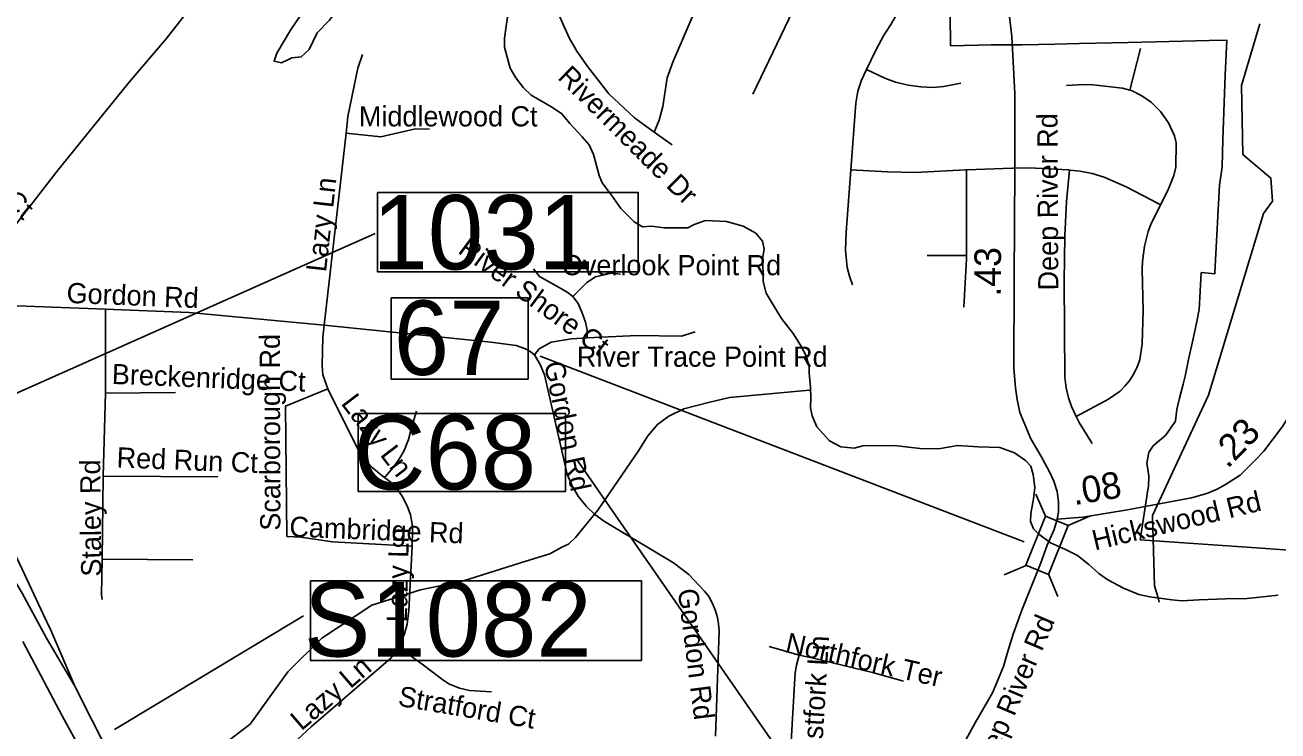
# Model space of a CAD drawing. Extents: x 1662474 to 1856135, y 779280 to 917889.
# Drawn here: x 1707230 to 1713121, y 819682 to 823002 of the extents above; entities that cross this region are included whole.
import ezdxf

# ---------------------------------------------------------------- set-up
doc = ezdxf.new("R2010")
doc.units = 0
for name, color, linetype in [('Exist Boundary Political City Limit New Hole', 7, 'Continuous'), ('Exist Hydrographic Creek Single Shore', 7, 'Continuous'), ('Exist Hydrographic Misc Water Feature', 7, 'Continuous'), ('Exist Hydrographic Pond Under 1500 Sq Ft', 7, 'Continuous'), ('Exist Hydrographic River Shore Label', 7, 'Continuous'), ('Exist Road Non-System Type 51', 7, 'Continuous'), ('Exist Road Non-System Type 51 Label', 7, 'Continuous'), ('Exist Road Primary Interstate Ramp 1 Lane Attributed', 7, 'Continuous'), ('Exist Road Primary NC Structure Standard Bridge Number Label', 7, 'Continuous'), ('Exist Road Primary NC UnDivided 4 Lane Attributed', 7, 'Continuous'), ('Exist Road Primary US Divided Attributed', 7, 'Continuous'), ('Exist Road Secondary Mileage Hundredths English Label', 7, 'Continuous'), ('Exist Road Secondary Structure Culvert Number Label', 7, 'Continuous'), ('Exist Road Secondary Structure Standard Bridge CELL', 7, 'Continuous'), ('Exist Road Secondary Structure Standard Bridge Number Label', 7, 'Continuous'), ('Exist Road Secondary Type 51 Attributed', 7, 'Continuous'), ('Exist Road Secondary Type 51 Label', 7, 'Continuous'), ('Map Preparation Boundary City Limit Buffer Line', 7, 'Continuous')]:
    doc.layers.add(name, color=color, linetype=linetype)

msp = doc.modelspace()

# ---------------------------------------------------------------- linework, layer by layer
at = {"layer": 'Exist Boundary Political City Limit New Hole'}
msp.add_lwpolyline([(1711577.6, 823202), (1711581.9, 822905), (1711773.2, 822908.9), (1711905.9, 822909.2), (1711918.6, 822909.5), (1712072.2, 822913), (1712187.5, 822915.6), (1712416.5, 822920.8), (1712547.2, 822923.8), (1712798, 822929.4), (1712880.5, 822932), (1712872.2, 822766.2), (1712862.4, 822463.6), (1712858.4, 822335.7), (1712845.6, 822249.1), (1712833.4, 822015.2), (1712825, 821838.4), (1712824.8, 821832.9), (1712761.2, 821838.2), (1712760.4, 821838.2), (1712753.6, 821721.2), (1712750.6, 821664.8), (1712739.4, 821608.4), (1712723.9, 821534.9), (1712700.4, 821428.6), (1712684.4, 821350.9), (1712675.2, 821313.6), (1712658.6, 821246.6), (1712645.9, 821194.7), (1712640, 821141.4), (1712639.6, 821138.4), (1712592.6, 821071.7), (1712547.5, 821033.5), (1712534.8, 821022.8), (1712514.9, 820995.2), (1712513.6, 820993.5), (1712504, 820940.2), (1712507.1, 820922), (1712513.4, 820881.1), (1712511.6, 820831.2), (1712509.9, 820815.5), (1712501.1, 820764.6), (1712473.9, 820581.6), (1713020.2, 820543), (1713280.6, 820524.5)], dxfattribs=at)
at = {"layer": 'Exist Hydrographic Creek Single Shore'}
for points in [[(1709500.1, 823048.1), (1709491.6, 822997.7), (1709483.5, 822941.2), (1709483.8, 822899), (1709496.9, 822852), (1709511.1, 822798.8), (1709537.4, 822754.6), (1709572.8, 822706.4), (1709609.8, 822672.5), (1709710.2, 822614.2), (1709753.9, 822585.1), (1709791.4, 822539.7), (1709849.6, 822476.7), (1709881.6, 822439.4), (1709903.2, 822394), (1709917.4, 822342.1), (1709928.6, 822295.3), (1709943.6, 822259.6), (1709986.9, 822201.4), (1710030.8, 822139.7), (1710093.8, 822076.4), (1710132.6, 822052.6), (1710174.9, 822055.7), (1710235, 822049.1), (1710346.5, 822049.1), (1710375.6, 822063.9), (1710428.9, 822083.2), (1710527.6, 822078.3), (1710607.1, 822055.7), (1710665.4, 822023.4), (1710697.6, 821986.2), (1710705.5, 821948.9), (1710699.5, 821911.4), (1710700.9, 821796.7), (1710715.2, 821741.6), (1710752.5, 821678.6), (1710786.6, 821621.9), (1710841.8, 821550.8), (1710875.6, 821497.2), (1710903.5, 821443.9), (1710916, 821395.4), (1710916, 821366.2), (1710922.6, 821299.8), (1710924.1, 821246.8), (1710922.6, 821201.1), (1710930.8, 821163.9), (1710953.4, 821112.2), (1711011.6, 821047.3), (1711064.9, 821018.2), (1711128.1, 821012.2), (1711168.5, 821023.2), (1711317.4, 821024.8), (1711437, 821010.1), (1711524.8, 821008.5), (1711615.2, 821024.8), (1711710.8, 821018.2), (1711812.9, 821015.1), (1711882.4, 820990.9), (1711934.1, 820953.6), (1711958.5, 820927.9), (1711969.9, 820888.8), (1711978, 820827.4), (1711971.4, 820773.6), (1711958.5, 820705.6)], [(1711958.5, 820705.6), (1711956.8, 820667.3), (1711971.1, 820632.9), (1711997.4, 820607.2), (1712052.2, 820566.8), (1712122, 820536.1), (1712178.5, 820506.7), (1712232, 820464.7), (1712278.8, 820422.7), (1712320.8, 820393.6), (1712395.2, 820353.1), (1712466.6, 820324), (1712518.4, 820312.4), (1712621.8, 820299.1), (1712669, 820294.6), (1712751.1, 820298), (1712874.2, 820303), (1712976.4, 820304.3), (1713122, 820320.6)]]:
    msp.add_lwpolyline(points, dxfattribs=at)
at = {"layer": 'Exist Hydrographic Misc Water Feature'}
for points in [[(1712540.9, 820365.3), (1712531.2, 820695), (1712795.2, 821260.8), (1713053.3, 822115.6), (1713095.2, 822173.8), (1713088.3, 822282.3), (1712956.3, 822393.3), (1712950.3, 822718.3), (1713036.3, 823008.7)], [(1710918.1, 821284.4), (1710542.8, 821250.2), (1710443, 821227.6), (1710326.9, 821196.9), (1710257.1, 821162.5), (1710203.2, 821124.2), (1710157.4, 821069.9), (1710113.9, 820999.5), (1709923.1, 820720), (1709817.6, 820591.3), (1709785.7, 820561.1), (1709753.8, 820546.9), (1709697.8, 820515.9), (1709583.9, 820479.9), (1709410.7, 820426.1), (1709286.2, 820386.9)], [(1705403.1, 817006.2), (1705899.1, 817468.7), (1706161.1, 817808), (1706280.1, 818038.8), (1706591.2, 818311.4), (1706734.1, 818495.6), (1706794.2, 818625.6), (1706870.2, 818693.1), (1707195.2, 818755.4), (1707354.2, 818847.4), (1707919.2, 819433.2), (1708288.2, 819714.6), (1708465.1, 819960.4), (1708625.2, 820118.1), (1708860.2, 820274.1), (1709089.8, 820345.3), (1709286.2, 820386.9)], [(1712561.8, 820287.3), (1712557.4, 820308.2), (1712540.9, 820365.3)]]:
    msp.add_lwpolyline(points, dxfattribs=at)
at = {"layer": 'Exist Hydrographic Pond Under 1500 Sq Ft'}
msp.add_lwpolyline([(1708689.4, 823161.5), (1708649.2, 823186.6), (1708598.9, 823156.4), (1708478.3, 822978.1), (1708412.9, 822870.1), (1708400.3, 822832.4), (1708435.5, 822824.8), (1708483.3, 822847.4), (1708528.5, 822852.5), (1708566.2, 822887.6), (1708603.9, 822965.5), (1708661.7, 823025.8), (1708707, 823086.1), (1708717, 823133.8), (1708689.4, 823161.5)], dxfattribs=at)
at = {"layer": 'Exist Hydrographic River Shore Label'}
msp.add_line((1707649.4, 819688.6), (1708538.5, 820223.7), dxfattribs=at)
msp.add_lwpolyline([(1708571.5, 820388.6), (1710128.2, 820388.6), (1710128.2, 820014.1), (1708571.5, 820014.1)], close=True, dxfattribs=at)
at = {"layer": 'Exist Road Non-System Type 51'}
for p, q in [((1712425, 822696.2), (1712475.4, 822892)), ((1710271.9, 822438.9), (1710187.1, 822499.2)), ((1708635.8, 821590.1), (1708739.6, 822493.2)), ((1707607.6, 821270.7), (1707607.6, 821665.4)), ((1707596.9, 820880.1), (1707607.6, 821270.7)), ((1707607.6, 821270.7), (1707937.4, 821273.6)), ((1707591.4, 820490.1), (1707596.9, 820880.1)), ((1707596.9, 820880.1), (1708135.6, 820877.2)), ((1707591.4, 820490.1), (1708018.9, 820486.4)), ((1710727.9, 820078.6), (1710870.4, 820038.9))]:
    msp.add_line(p, q, dxfattribs=at)
for points in [[(1710187.1, 822499.2), (1710210.9, 822555.2), (1710228.9, 822618.9), (1710249.4, 822754.4), (1710274.9, 822827.6), (1710405.2, 823131.8), (1710448.9, 823242), (1710467.2, 823307.9), (1710487.6, 823454.6), (1710492.1, 823587.4), (1710484.6, 823640.4), (1710470.9, 823686.1), (1710448.1, 823734.9), (1710417.9, 823779.6), (1710380.9, 823818.4), (1710333.9, 823854.6)], [(1711186.4, 822793), (1711231.2, 822887.1), (1711265.5, 822951.1), (1711280.1, 822973), (1711300.9, 823005), (1711323.1, 823042.2), (1711344.1, 823081.4), (1711363.5, 823125.5), (1711376.9, 823172.8), (1711387.6, 823223.9), (1711390.9, 823271.9), (1711391.4, 823318.2), (1711394, 823362.2), (1711399.8, 823421)], [(1710187.1, 822499.2), (1710095.4, 822565.2), (1709975.4, 822679), (1709875.4, 822806.4), (1709824.1, 822879.6), (1709788.2, 822942.6), (1709728.9, 823075.6)], [(1710839.9, 823069.1), (1710652.2, 822677.8)], [(1708739.6, 822493.2), (1708748.1, 822571.4), (1708794.2, 822799), (1708815.6, 822863.9)], [(1711112.1, 822321.7), (1711135.6, 822634.5), (1711144.8, 822691.9), (1711162.8, 822743.4), (1711186.4, 822793)], [(1711186.4, 822793), (1711273.2, 822751.7), (1711323.4, 822733.9), (1711381.6, 822720.2), (1711442, 822711.4), (1711498.5, 822709.2), (1711549.2, 822713.2), (1711629.6, 822728.9)], [(1712425, 822696.2), (1712390.1, 822705.8), (1712251.8, 822721.5), (1712208.9, 822723), (1712126.1, 822718.4)], [(1712569.5, 822156.7), (1712602.9, 822224.5), (1712630.9, 822294.4), (1712640.4, 822334.4), (1712641.9, 822447.8), (1712634, 822480.7), (1712606.1, 822542.7), (1712569.5, 822596), (1712526.5, 822637.4), (1712480.6, 822669.7), (1712436, 822693.1), (1712425, 822696.2)], [(1708739.6, 822493.2), (1708901.9, 822476.9), (1709064.9, 822513.4), (1709131.9, 822512.4)], [(1711120.9, 821780.1), (1711105.8, 821820.8), (1711094.9, 821861.7), (1711087.8, 821943.1), (1711089.9, 822027.6), (1711112.1, 822321.7)], [(1711112.1, 822321.7), (1711285.4, 822311.4), (1711415, 822308.1), (1711652.5, 822321.4), (1711657.1, 822321.6)], [(1711656.8, 821918.9), (1711657.1, 822320.6), (1711657.1, 822321.6)], [(1711657.1, 822321.6), (1711872.5, 822329.6), (1711877.9, 822329.6)], [(1711877.9, 822329.6), (1711949.6, 822330.1), (1712135.4, 822321), (1712141, 822320.4)], [(1712172.1, 821161.4), (1712149.5, 821207.5), (1712135.5, 821249.6), (1712124.6, 821295.5), (1712118.1, 821346.2), (1712115.1, 821796.8), (1712118.6, 822011.2), (1712126.4, 822172.8), (1712141, 822320.4)], [(1712141, 822320.4), (1712191.6, 822314.4), (1712248, 822303.7), (1712304.1, 822287.1), (1712406.8, 822240.9), (1712524.9, 822180.4), (1712569.5, 822156.7)], [(1712172.1, 821161.4), (1712323.9, 821242.8), (1712378.5, 821280.8), (1712403.1, 821304.7), (1712424.8, 821331.9), (1712444.1, 821362.4), (1712459.4, 821394.2), (1712471, 821427.8), (1712482.8, 821502.7), (1712487, 821659.5), (1712482.6, 821852.4), (1712483.9, 821889.9), (1712493.6, 821962.4), (1712511.1, 822031), (1712523.6, 822063.7), (1712569.5, 822156.7)], [(1711471.2, 821918.4), (1711622.6, 821918.2), (1711656.8, 821918.9)], [(1711644.6, 821674.9), (1711656.8, 821901.7), (1711656.8, 821918.9)], [(1709806.1, 821725.8), (1709779.1, 821746.5), (1709741.5, 821767.5), (1709648.9, 821819.2), (1709620.5, 821855.7)], [(1709806.1, 821725.8), (1709870.6, 821791.4), (1709911.4, 821818.4), (1709985.1, 821835.2), (1710028.9, 821830.8)], [(1706973.1, 821699), (1707107.1, 821684.4), (1707607.6, 821665.4)], [(1709872.8, 821531), (1709872.8, 821567.5), (1709865.4, 821605.1), (1709849.6, 821648.6), (1709830, 821692.4), (1709806.1, 821725.8)], [(1707607.6, 821665.4), (1708001.6, 821649.9), (1708635.8, 821590.1)], [(1708652.6, 821291.4), (1708629.1, 821356.8), (1708627.1, 821401.1), (1708629.1, 821534.4), (1708635.8, 821590.1)], [(1708635.8, 821590.1), (1709419.5, 821510.9), (1709538.4, 821494.9), (1709583.5, 821479.1), (1709604.8, 821466.5), (1709624.4, 821450.8)], [(1709872.8, 821531), (1710107.1, 821542.4), (1710316.4, 821538.9), (1710380.9, 821558.6)], [(1709624.4, 821450.8), (1709647.6, 821478.9), (1709702.9, 821511.4), (1709799.5, 821526.1), (1709872.8, 821531)], [(1709624.4, 821450.8), (1709651.8, 821405.4), (1709671.6, 821357), (1709778, 820889.4), (1709801.9, 820835), (1709831.2, 820785.7), (1709869.9, 820737.9), (1709908.1, 820700.4), (1709953.6, 820667.2), (1710278.2, 820472.2), (1710351.5, 820418.2), (1710425.2, 820339.2), (1710444.1, 820313.8), (1710462.8, 820280.9), (1710476.6, 820246.9), (1710485.6, 820216.1), (1710491.1, 820186.4), (1710493.1, 820152.6), (1710476.4, 819657.1)], [(1709050.4, 820551), (1708675.9, 820572), (1708526.4, 820593), (1708464.1, 820597.4), (1708461, 820598), (1708453.9, 821209.5), (1708652.6, 821291.4)], [(1708914.8, 820876.8), (1708862, 820920.6), (1708809.2, 820978.6), (1708652.6, 821291.4)], [(1708914.8, 820876.8), (1708923.9, 820879.4), (1708960.9, 820920.9), (1708988.5, 820959.9), (1709011.9, 821001.1), (1709033.4, 821052.9), (1709052.2, 821125.8), (1709069.9, 821186.9)], [(1712246.9, 821034.2), (1712186.4, 821132.8), (1712172.1, 821161.4)], [(1709050.4, 820551), (1709052.2, 820625.9), (1709050.1, 820654.4), (1709041.5, 820698.5), (1709026.9, 820741.6), (1709003.5, 820786.9), (1708976.6, 820823.7), (1708949.4, 820852.6), (1708914.8, 820876.8)], [(1708985.9, 820076.2), (1709013.4, 820138.9), (1709026.4, 820183.6), (1709034.4, 820249.2), (1709050.4, 820551)], [(1707591.4, 820300.9), (1707589.4, 820322.2), (1707591.4, 820490.1)], [(1708412.4, 819394.1), (1708420.2, 819453.4), (1708436.2, 819525.4), (1708464.4, 819582.5), (1708508.5, 819640.8), (1708575.9, 819703.5), (1708949.9, 820025), (1708982.8, 820068.6), (1708985.9, 820076.2)], [(1708985.9, 820076.2), (1709097.6, 819995.9), (1709187.8, 819926.4), (1709221.9, 819904), (1709272, 819882.8), (1709319.8, 819872.5), (1709422.9, 819865.7)], [(1710831.5, 819632.7), (1710850.6, 819954.9), (1710856.8, 819990.7), (1710870.4, 820038.9)], [(1710870.4, 820038.9), (1710928.9, 820026.6), (1711215.2, 819957.6), (1711360.1, 819915.9)]]:
    msp.add_lwpolyline(points, dxfattribs=at)
at = {"layer": 'Exist Road Primary Interstate Ramp 1 Lane Attributed'}
msp.add_lwpolyline([(1706788.9, 821401.4), (1706874.7, 821334.1), (1706952.7, 821263.2), (1706984.7, 821210), (1707009.6, 821130.6), (1707028.2, 821005), (1707044.4, 820888.7), (1707070.2, 820787.3), (1707094, 820721), (1707131.5, 820620.9), (1707189.1, 820499.6), (1707226.6, 820419.5), (1707315.4, 820231.8), (1707350.5, 820155.5), (1707463.7, 819892.5)], dxfattribs=at)
at = {"layer": 'Exist Road Primary NC Structure Standard Bridge Number Label'}
msp.add_line((1706703.3, 821055.5), (1708876.3, 822021.4), dxfattribs=at)
msp.add_lwpolyline([(1708887.2, 822215.2), (1710112.4, 822215.2), (1710112.4, 821841.1), (1708887.2, 821841.1)], close=True, dxfattribs=at)
at = {"layer": 'Exist Road Primary NC UnDivided 4 Lane Attributed'}
msp.add_lwpolyline([(1706788.9, 821401.4), (1706839.3, 821494.6), (1706962.1, 821724.4), (1707037.7, 821859.8), (1707122.7, 821982.6), (1707180.7, 822057), (1707267, 822170), (1707379.5, 822314.1), (1707719.8, 822733.4), (1707893.1, 822938), (1708713.1, 823984.5)], dxfattribs=at)
at = {"layer": 'Exist Road Primary US Divided Attributed'}
for points in [[(1706646.1, 821139), (1706777.4, 820969.8), (1706894.8, 820819.1), (1707032.2, 820621.4), (1707142.8, 820453.9), (1707216.6, 820329.9), (1707330.6, 820118.8), (1707463.7, 819892.5)], [(1707219.7, 820103.2), (1707404.1, 819753.3), (1707578.1, 819435.4), (1707727.2, 819157.1), (1707861.4, 818902.1), (1707983.2, 818678.2), (1708148.2, 818395.5), (1708317.2, 818104.9), (1708435.1, 817929.6), (1708539.4, 817773.3), (1708663.8, 817616.9), (1708868.3, 817392.4), (1709091.3, 817152.5), (1709216.8, 817031.2), (1709323.8, 816936.7), (1709422.5, 816846.2), (1709637.5, 816633.5), (1709797.9, 816493.7), (1710089.7, 816236.2), (1710290.6, 816053.2), (1710513.8, 815843.5), (1710670.1, 815705.2), (1710805.1, 815582)], [(1707463.7, 819892.5), (1707545.5, 819731.7), (1707631.3, 819561.8), (1707797.1, 819246), (1708006.1, 818864.1), (1708188.7, 818538), (1708359.3, 818235.9), (1708449.1, 818092.3), (1708498.3, 818012.3), (1708582.4, 817893), (1708663.8, 817784.6), (1708780.4, 817641), (1708918.7, 817481), (1709100.4, 817288.6), (1709208.9, 817180.2), (1709386.5, 817010.8), (1709608.9, 816815.7), (1709839.2, 816608.6), (1710085, 816378.3), (1710296.3, 816174.8), (1710542.1, 815959.9), (1710812.6, 815718.8)]]:
    msp.add_lwpolyline(points, dxfattribs=at)
at = {"layer": 'Exist Road Secondary Structure Culvert Number Label'}
msp.add_line((1711327.3, 818791.6), (1709826.6, 820954.7), dxfattribs=at)
msp.add_lwpolyline([(1708796.5, 821174.6), (1709770.2, 821174.6), (1709770.2, 820808.2), (1708796.5, 820808.2)], close=True, dxfattribs=at)
at = {"layer": 'Exist Road Secondary Structure Standard Bridge CELL'}
for p, q in [((1711983, 820795.9), (1712027.5, 820691.8)), ((1712239, 820693.2), (1712134.9, 820648.7)), ((1711937.2, 820460.9), (1711833.1, 820416.4)), ((1712042.2, 820418.8), (1712086.7, 820314.8))]:
    msp.add_line(p, q, dxfattribs=at)
msp.add_lwpolyline([(1712134.9, 820648.7), (1712042.7, 820418.6), (1711935.2, 820461.7), (1712027.5, 820691.8)], close=True, dxfattribs=at)
at = {"layer": 'Exist Road Secondary Structure Standard Bridge Number Label'}
msp.add_line((1711927.4, 820571.5), (1709651.4, 821445.4), dxfattribs=at)
msp.add_lwpolyline([(1708950.5, 821719.3), (1709594.6, 821719.3), (1709594.6, 821336.9), (1708950.5, 821336.9)], close=True, dxfattribs=at)
at = {"layer": 'Exist Road Secondary Type 51 Attributed'}
for points in [[(1712082.3, 820678.9), (1712088.5, 820711.1), (1712088.5, 820759.9), (1712082.3, 820807.9), (1712067.3, 820856.8), (1712046.6, 820901.3), (1712006.4, 820975.5), (1711959.7, 821056.5), (1711906.9, 821179.2), (1711894.2, 821240.5), (1711886.6, 821296.7), (1711879, 821388.6), (1711880.8, 821806.8), (1711883.5, 822325.8), (1711883.5, 822680.1), (1711869.1, 822947.8), (1711835.8, 823241)], [(1713349.8, 821513.1), (1713278.5, 821348.8), (1713215.1, 821231.1), (1713142.5, 821113.3), (1713054.9, 820998.6), (1713012.3, 820954.8), (1712942.8, 820885.3), (1712875.1, 820840.9), (1712835.3, 820818.9), (1712785.9, 820798.3), (1712715.2, 820778.4), (1712479.4, 820734.5), (1712413.1, 820722.1), (1712318.4, 820706.3), (1712203.8, 820687.1), (1712082.3, 820678.9)], [(1712082.3, 820678.9), (1712068.7, 820630), (1712035.1, 820555.2)], [(1712035.1, 820555.2), (1712005.7, 820472.9), (1711915.9, 820249.6), (1711876.1, 820136.9), (1711849.1, 820051.7), (1711830.2, 819985.3), (1711778.1, 819861.5), (1711696.6, 819719.6), (1711652.8, 819640.2)]]:
    msp.add_lwpolyline(points, dxfattribs=at)
at = {"layer": 'Map Preparation Boundary City Limit Buffer Line'}
msp.add_lwpolyline([(1711577.6, 823202), (1711581.9, 822905), (1711773.2, 822908.9), (1711905.9, 822909.2), (1711918.6, 822909.5), (1712072.2, 822913), (1712187.5, 822915.6), (1712416.5, 822920.8), (1712547.2, 822923.8), (1712798, 822929.4), (1712880.5, 822932), (1712872.2, 822766.2), (1712862.4, 822463.6), (1712858.4, 822335.7), (1712845.6, 822249.1), (1712833.4, 822015.2), (1712825, 821838.4), (1712824.8, 821832.9), (1712761.2, 821838.2), (1712760.4, 821838.2), (1712753.6, 821721.2), (1712750.6, 821664.8), (1712739.4, 821608.4), (1712723.9, 821534.9), (1712700.4, 821428.6), (1712684.4, 821350.9), (1712675.2, 821313.6), (1712658.6, 821246.6), (1712645.9, 821194.7), (1712640, 821141.4), (1712639.6, 821138.4), (1712592.6, 821071.7), (1712547.5, 821033.5), (1712534.8, 821022.8), (1712514.9, 820995.2), (1712513.6, 820993.5), (1712504, 820940.2), (1712507.1, 820922), (1712513.4, 820881.1), (1712511.6, 820831.2), (1712509.9, 820815.5), (1712501.1, 820764.6), (1712473.9, 820581.6), (1713020.2, 820543), (1713280.6, 820524.5)], dxfattribs=at)

# ---------------------------------------------------------------- texts
at = {"layer": 'Exist Hydrographic River Shore Label'}
msp.add_text('S1082', height=350, dxfattribs=at).set_placement((1708540.8, 820032))
at = {"layer": 'Exist Road Non-System Type 51 Label'}
for s, rotation, p in [('Rivermeade Dr', 315.08446, (1709729.7, 822752.6)), ('Hilton Ct', 321.54475, (1706840.7, 822384.7)), ('Lazy Ln', 83.63548, (1708644.7, 821837.8)), ('River Shore Ct', 323.62729, (1709260.2, 821933.9)), ('Gordon Rd', 357.71897, (1707423.4, 821695.7)), ('Scarborough Rd', 90.17109, (1708430.4, 820624.2)), ('Breckenridge Ct', 357.71897, (1707636.3, 821314.3)), ('Gordon Rd', 281.97009, (1709669, 821410.7)), ('Lazy Ln', 307.27904, (1708711.8, 821222.2)), ('Red Run Ct', 357.71897, (1707658.8, 820921.8)), ('Staley Rd', 90.59055, (1707588.5, 820408.5)), ('Cambridge Rd', 357.71897, (1708471.4, 820596.5)), ('Lazy Ln', 88.67989, (1709025, 820192.2)), ('Gordon Rd', 277.22811, (1710298.6, 820346)), ('Northfork Ter', 347.21426, (1710799.8, 820053.3)), ('Westfork Ln', 86.50575, (1710969.1, 819451.5)), ('Lazy Ln', 40.67871, (1708529, 819679.8)), ('Stratford Ct', 350.37933, (1708979.7, 819800.9))]:
    msp.add_text(s, height=95, rotation=rotation, dxfattribs=at).set_placement(p)
for s, p in [('Middlewood Ct', (1708799.2, 822525.7)), ('Overlook Point Rd', (1709753.8, 821825.5)), ('River Trace Point Rd', (1709824.5, 821395.1))]:
    msp.add_text(s, height=95, dxfattribs=at).set_placement(p)
at = {"layer": 'Exist Road Primary NC Structure Standard Bridge Number Label'}
msp.add_text('1031', height=350, dxfattribs=at).set_placement((1708863.4, 821852.7))
at = {"layer": 'Exist Road Secondary Mileage Hundredths English Label'}
for s, rotation, p in [('.43', 89.69685, (1711817.8, 821725.2)), ('.23', 45.78222, (1712883.8, 820912.4)), ('.08', 9.5164, (1712162.9, 820743.6))]:
    msp.add_text(s, height=125, rotation=rotation, dxfattribs=at).set_placement(p)
at = {"layer": 'Exist Road Secondary Structure Culvert Number Label'}
msp.add_text('C68', height=350, dxfattribs=at).set_placement((1708774.3, 820818))
at = {"layer": 'Exist Road Secondary Structure Standard Bridge Number Label'}
msp.add_text('67', height=350, dxfattribs=at).set_placement((1708963.1, 821356.7))
at = {"layer": 'Exist Road Secondary Type 51 Label'}
for s, rotation, p in [('Deep River Rd', 90.31789, (1712088.6, 821754.4)), ('Hickswood Rd', 13.49255, (1712260, 820530.5)), ('Deep River Rd', 66.93894, (1711747.6, 819434.7))]:
    msp.add_text(s, height=95, rotation=rotation, dxfattribs=at).set_placement(p)

doc.saveas('drawing.dxf')
